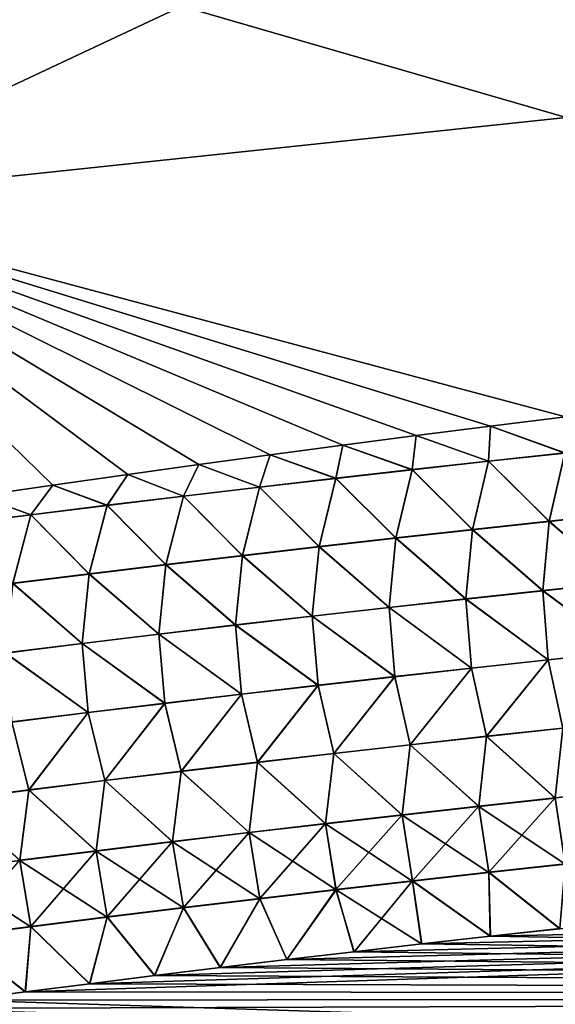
# Model space of a CAD drawing. Header units: metres. Extents: x -61 to 49, y -32 to 32.
# Tile 264 of 343: x 28.02 to 29.86, y 7.92 to 11.3. Entities that reach past the tile are written whole.
import ezdxf

# ---------------------------------------------------------------- set-up
doc = ezdxf.new("R2010")
doc.units = ezdxf.units.M
doc.layers.add('solid_K_27_40_10_000Y34', color=7, linetype='CONTINUOUS')

msp = doc.modelspace()

# ---------------------------------------------------------------- linework, layer by layer
at = {"layer": 'solid_K_27_40_10_000Y34'}
for points in [[(29.897787, 11.969254, 20.73135), (27.138914, 11.765528, 20.378462), (27.138914, 10.674109, 20.970758)], [(29.897787, 10.965879, 21.279131), (29.897787, 11.969254, 20.73135), (27.138914, 10.674109, 20.970758)], [(29.897787, 11.969246, -20.731354), (29.897787, 10.965876, -21.279133), (27.138914, 11.765521, -20.378466)], [(29.897787, 10.965876, -21.279133), (27.138914, 10.674107, -20.97076), (27.138914, 11.765521, -20.378466)], [(29.895416, 9.937622, 21.777973), (29.897787, 10.965879, 21.279131), (27.138914, 10.674109, 20.970758)], [(29.897787, 10.965876, -21.279133), (29.895416, 9.937623, -21.777973), (27.138914, 10.674107, -20.97076)], [(29.636826, 9.905557, 21.753542), (29.895416, 9.937622, 21.777973), (27.138914, 10.674109, 20.970758)], [(29.381647, 9.873225, 21.729139), (29.636826, 9.905557, 21.753542), (27.138914, 10.674109, 20.970758)], [(29.129671, 9.840525, 21.704798), (29.381647, 9.873225, 21.729139), (27.138914, 10.674109, 20.970758)], [(28.880732, 9.807429, 21.680525), (29.129671, 9.840525, 21.704798), (27.138914, 10.674109, 20.970758)], [(28.634729, 9.773956, 21.656315), (28.880732, 9.807429, 21.680525), (27.138914, 10.674109, 20.970758)], [(28.391565, 9.740122, 21.632164), (28.634729, 9.773956, 21.656315), (27.138914, 10.674109, 20.970758)], [(28.134125, 9.703494, 21.60635), (28.391565, 9.740122, 21.632164), (27.138914, 10.674109, 20.970758)], [(27.879709, 9.666487, 21.580589), (28.134125, 9.703494, 21.60635), (27.138914, 10.674109, 20.970758)], [(28.134098, 9.70349, -21.606348), (27.879688, 9.666484, -21.580587), (27.138914, 10.674107, -20.97076)], [(28.391531, 9.740117, -21.63216), (28.134098, 9.70349, -21.606348), (27.138914, 10.674107, -20.97076)], [(28.634699, 9.773952, -21.656311), (28.391531, 9.740117, -21.63216), (27.138914, 10.674107, -20.97076)], [(28.880707, 9.807426, -21.680521), (28.634699, 9.773952, -21.656311), (27.138914, 10.674107, -20.97076)], [(29.129652, 9.840522, -21.704796), (28.880707, 9.807426, -21.680521), (27.138914, 10.674107, -20.97076)], [(29.381632, 9.873223, -21.729137), (29.129652, 9.840522, -21.704796), (27.138914, 10.674107, -20.97076)], [(29.63682, 9.905556, -21.753542), (29.381632, 9.873223, -21.729137), (27.138914, 10.674107, -20.97076)], [(29.895416, 9.937623, -21.777973), (29.63682, 9.905556, -21.753542), (27.138914, 10.674107, -20.97076)], [(29.892511, 9.813663, -21.829134), (29.63682, 9.905556, -21.753542), (29.895416, 9.937623, -21.777973)], [(29.89255, 9.813207, 21.829311), (29.895416, 9.937622, 21.777973), (29.636826, 9.905557, 21.753542)], [(29.630247, 9.785364, -21.802647), (29.381632, 9.873223, -21.729137), (29.63682, 9.905556, -21.753542)], [(29.630285, 9.784929, 21.802818), (29.636826, 9.905557, 21.753542), (29.381647, 9.873225, 21.729139)], [(29.892511, 9.813663, -21.829134), (29.630247, 9.785364, -21.802647), (29.63682, 9.905556, -21.753542)], [(29.630285, 9.784929, 21.802818), (29.89255, 9.813207, 21.829311), (29.636826, 9.905557, 21.753542)], [(29.368071, 9.756412, -21.775833), (29.129652, 9.840522, -21.704796), (29.381632, 9.873223, -21.729137)], [(29.368107, 9.755997, 21.775995), (29.381647, 9.873225, 21.729139), (29.129671, 9.840525, 21.704798)], [(29.630247, 9.785364, -21.802647), (29.368071, 9.756412, -21.775833), (29.381632, 9.873223, -21.729137)], [(29.368107, 9.755997, 21.775995), (29.630285, 9.784929, 21.802818), (29.381647, 9.873225, 21.729139)], [(29.10598, 9.726798, -21.748692), (28.880707, 9.807426, -21.680521), (29.129652, 9.840522, -21.704796)], [(29.106014, 9.726405, 21.748846), (29.129671, 9.840525, 21.704798), (28.880732, 9.807429, 21.680525)], [(29.368071, 9.756412, -21.775833), (29.10598, 9.726798, -21.748692), (29.129652, 9.840522, -21.704796)], [(29.106014, 9.726405, 21.748846), (29.368107, 9.755997, 21.775995), (29.129671, 9.840525, 21.704798)], [(29.83857, 9.579244, -21.894711), (29.630247, 9.785364, -21.802647), (29.892511, 9.813663, -21.829134)], [(29.838638, 9.578521, 21.894897), (29.89255, 9.813207, 21.829311), (29.630285, 9.784929, 21.802818)], [(30.102173, 9.607072, -21.920704), (29.83857, 9.579244, -21.894711), (29.892511, 9.813663, -21.829134)], [(29.838638, 9.578521, 21.894897), (30.102242, 9.606333, 21.920893), (29.89255, 9.813207, 21.829311)], [(28.843981, 9.696518, -21.721226), (28.634699, 9.773952, -21.656311), (28.880707, 9.807426, -21.680521)], [(28.844013, 9.696146, 21.721373), (28.880732, 9.807429, 21.680525), (28.634729, 9.773956, 21.656315)], [(29.10598, 9.726798, -21.748692), (28.843981, 9.696518, -21.721226), (28.880707, 9.807426, -21.680521)], [(28.844013, 9.696146, 21.721373), (29.106014, 9.726405, 21.748846), (28.880732, 9.807429, 21.680525)], [(29.575054, 9.550761, -21.868397), (29.368071, 9.756412, -21.775833), (29.630247, 9.785364, -21.802647)], [(29.575123, 9.550055, 21.86858), (29.630285, 9.784929, 21.802818), (29.368107, 9.755997, 21.775995)], [(29.83857, 9.579244, -21.894711), (29.575054, 9.550761, -21.868397), (29.630247, 9.785364, -21.802647)], [(29.575123, 9.550055, 21.86858), (29.838638, 9.578521, 21.894897), (29.630285, 9.784929, 21.802818)], [(28.582071, 9.665565, -21.693436), (28.391531, 9.740117, -21.63216), (28.634699, 9.773952, -21.656311)], [(28.582104, 9.665214, 21.693575), (28.634729, 9.773956, 21.656315), (28.391565, 9.740122, 21.632164)], [(28.843981, 9.696518, -21.721226), (28.582071, 9.665565, -21.693436), (28.634699, 9.773952, -21.656311)], [(28.582104, 9.665214, 21.693575), (28.844013, 9.696146, 21.721373), (28.634729, 9.773956, 21.656315)], [(29.311628, 9.521619, -21.841759), (29.10598, 9.726798, -21.748692), (29.368071, 9.756412, -21.775833)], [(29.311697, 9.520928, 21.84194), (29.368107, 9.755997, 21.775995), (29.106014, 9.726405, 21.748846)], [(29.575054, 9.550761, -21.868397), (29.311628, 9.521619, -21.841759), (29.368071, 9.756412, -21.775833)], [(29.311697, 9.520928, 21.84194), (29.575123, 9.550055, 21.86858), (29.368107, 9.755997, 21.775995)], [(28.320257, 9.633929, -21.665321), (28.134098, 9.70349, -21.606348), (28.391531, 9.740117, -21.63216)], [(28.32029, 9.633599, 21.665455), (28.391565, 9.740122, 21.632164), (28.134125, 9.703494, 21.60635)], [(28.582071, 9.665565, -21.693436), (28.320257, 9.633929, -21.665321), (28.391531, 9.740117, -21.63216)], [(28.32029, 9.633599, 21.665455), (28.582104, 9.665214, 21.693575), (28.391565, 9.740122, 21.632164)], [(29.048296, 9.491811, -21.814798), (28.843981, 9.696518, -21.721226), (29.10598, 9.726798, -21.748692)], [(29.048365, 9.491138, 21.814978), (29.106014, 9.726405, 21.748846), (28.844013, 9.696146, 21.721373)], [(29.311628, 9.521619, -21.841759), (29.048296, 9.491811, -21.814798), (29.10598, 9.726798, -21.748692)], [(29.048365, 9.491138, 21.814978), (29.311697, 9.520928, 21.84194), (29.106014, 9.726405, 21.748846)], [(28.058538, 9.601605, -21.636887), (27.879688, 9.666484, -21.580587), (28.134098, 9.70349, -21.606348)], [(28.058569, 9.601296, 21.637012), (28.134125, 9.703494, 21.60635), (27.879709, 9.666487, 21.580589)], [(28.320257, 9.633929, -21.665321), (28.058538, 9.601605, -21.636887), (28.134098, 9.70349, -21.606348)], [(28.058569, 9.601296, 21.637012), (28.32029, 9.633599, 21.665455), (28.134125, 9.703494, 21.60635)], [(28.785057, 9.461331, -21.787521), (28.582071, 9.665565, -21.693436), (28.843981, 9.696518, -21.721226)], [(28.785126, 9.460673, 21.787697), (28.844013, 9.696146, 21.721373), (28.582104, 9.665214, 21.693575)], [(29.048296, 9.491811, -21.814798), (28.785057, 9.461331, -21.787521), (28.843981, 9.696518, -21.721226)], [(28.785126, 9.460673, 21.787697), (29.048365, 9.491138, 21.814978), (28.844013, 9.696146, 21.721373)], [(28.058538, 9.601605, -21.636887), (27.796919, 9.568586, -21.608133), (27.879688, 9.666484, -21.580587)], [(27.796947, 9.568298, 21.60825), (28.058569, 9.601296, 21.637012), (27.879709, 9.666487, 21.580589)], [(28.521915, 9.430172, -21.759924), (28.320257, 9.633929, -21.665321), (28.582071, 9.665565, -21.693436)], [(28.521984, 9.42953, 21.760096), (28.582104, 9.665214, 21.693575), (28.32029, 9.633599, 21.665455)], [(28.785057, 9.461331, -21.787521), (28.521915, 9.430172, -21.759924), (28.582071, 9.665565, -21.693436)], [(28.521984, 9.42953, 21.760096), (28.785126, 9.460673, 21.787697), (28.582104, 9.665214, 21.693575)], [(28.258871, 9.398325, -21.73201), (28.058538, 9.601605, -21.636887), (28.320257, 9.633929, -21.665321)], [(28.25894, 9.397699, 21.73218), (28.32029, 9.633599, 21.665455), (28.058569, 9.601296, 21.637012)], [(28.521915, 9.430172, -21.759924), (28.258871, 9.398325, -21.73201), (28.320257, 9.633929, -21.665321)], [(28.25894, 9.397699, 21.73218), (28.521984, 9.42953, 21.760096), (28.32029, 9.633599, 21.665455)], [(30.081024, 9.368934, -21.961533), (29.83857, 9.579244, -21.894711), (30.102173, 9.607072, -21.920704)], [(27.99593, 9.365784, -21.703779), (27.796919, 9.568586, -21.608133), (28.058538, 9.601605, -21.636887)], [(27.995996, 9.365174, 21.703945), (28.058569, 9.601296, 21.637012), (27.796947, 9.568298, 21.60825)], [(28.258871, 9.398325, -21.73201), (27.99593, 9.365784, -21.703779), (28.058538, 9.601605, -21.636887)], [(27.995996, 9.365174, 21.703945), (28.25894, 9.397699, 21.73218), (28.058569, 9.601296, 21.637012)], [(29.816896, 9.341027, -21.935835), (29.575054, 9.550761, -21.868397), (29.83857, 9.579244, -21.894711)], [(29.816988, 9.340184, 21.935949), (29.838638, 9.578521, 21.894897), (29.575123, 9.550055, 21.86858)], [(30.081024, 9.368934, -21.961533), (29.816896, 9.341027, -21.935835), (29.83857, 9.579244, -21.894711)], [(29.816988, 9.340184, 21.935949), (30.081116, 9.368077, 21.961645), (29.838638, 9.578521, 21.894897)], [(30.081116, 9.368077, 21.961645), (30.102242, 9.606333, 21.920893), (29.838638, 9.578521, 21.894897)], [(29.552862, 9.312464, -21.909822), (29.311628, 9.521619, -21.841759), (29.575054, 9.550761, -21.868397)], [(29.552954, 9.311635, 21.909937), (29.575123, 9.550055, 21.86858), (29.311697, 9.520928, 21.84194)], [(29.816896, 9.341027, -21.935835), (29.552862, 9.312464, -21.909822), (29.575054, 9.550761, -21.868397)], [(29.552954, 9.311635, 21.909937), (29.816988, 9.340184, 21.935949), (29.575123, 9.550055, 21.86858)], [(29.288921, 9.283238, -21.883495), (29.048296, 9.491811, -21.814798), (29.311628, 9.521619, -21.841759)], [(29.289015, 9.282424, 21.883608), (29.311697, 9.520928, 21.84194), (29.048365, 9.491138, 21.814978)], [(29.552862, 9.312464, -21.909822), (29.288921, 9.283238, -21.883495), (29.311628, 9.521619, -21.841759)], [(29.289015, 9.282424, 21.883608), (29.552954, 9.311635, 21.909937), (29.311697, 9.520928, 21.84194)], [(29.025078, 9.253345, -21.856855), (28.785057, 9.461331, -21.787521), (29.048296, 9.491811, -21.814798)], [(29.025171, 9.252545, 21.856968), (29.048365, 9.491138, 21.814978), (28.785126, 9.460673, 21.787697)], [(29.288921, 9.283238, -21.883495), (29.025078, 9.253345, -21.856855), (29.048296, 9.491811, -21.814798)], [(29.025171, 9.252545, 21.856968), (29.289015, 9.282424, 21.883608), (29.048365, 9.491138, 21.814978)], [(28.761332, 9.222779, -21.829901), (28.521915, 9.430172, -21.759924), (28.785057, 9.461331, -21.787521)], [(28.761425, 9.221992, 21.830013), (28.785126, 9.460673, 21.787697), (28.521984, 9.42953, 21.760096)], [(29.025078, 9.253345, -21.856855), (28.761332, 9.222779, -21.829901), (28.785057, 9.461331, -21.787521)], [(28.761425, 9.221992, 21.830013), (29.025171, 9.252545, 21.856968), (28.785126, 9.460673, 21.787697)], [(28.497686, 9.19153, -21.802637), (28.258871, 9.398325, -21.73201), (28.521915, 9.430172, -21.759924)], [(28.497782, 9.190759, 21.80275), (28.521984, 9.42953, 21.760096), (28.25894, 9.397699, 21.73218)], [(28.761332, 9.222779, -21.829901), (28.497686, 9.19153, -21.802637), (28.521915, 9.430172, -21.759924)], [(28.497782, 9.190759, 21.80275), (28.761425, 9.221992, 21.830013), (28.521984, 9.42953, 21.760096)], [(28.234146, 9.159594, -21.775063), (27.99593, 9.365784, -21.703779), (28.258871, 9.398325, -21.73201)], [(28.23424, 9.158834, 21.775175), (28.25894, 9.397699, 21.73218), (27.995996, 9.365174, 21.703945)], [(28.497686, 9.19153, -21.802637), (28.234146, 9.159594, -21.775063), (28.258871, 9.398325, -21.73201)], [(28.23424, 9.158834, 21.775175), (28.497782, 9.190759, 21.80275), (28.25894, 9.397699, 21.73218)], [(28.234146, 9.159594, -21.775063), (27.970711, 9.12696, -21.747181), (27.99593, 9.365784, -21.703779)], [(27.970806, 9.126215, 21.747292), (28.23424, 9.158834, 21.775175), (27.995996, 9.365174, 21.703945)], [(29.835581, 9.103312, -21.952515), (29.552862, 9.312464, -21.909822), (29.816896, 9.341027, -21.935835)], [(29.835688, 9.102403, 21.952526), (29.816988, 9.340184, 21.935949), (29.552954, 9.311635, 21.909937)], [(30.09931, 9.131157, -21.97777), (29.816896, 9.341027, -21.935835), (30.081024, 9.368934, -21.961533)], [(30.09931, 9.131157, -21.97777), (29.835581, 9.103312, -21.952515), (29.816896, 9.341027, -21.935835)], [(30.099417, 9.130236, 21.977779), (30.081116, 9.368077, 21.961645), (29.816988, 9.340184, 21.935949)], [(29.835688, 9.102403, 21.952526), (30.099417, 9.130236, 21.977779), (29.816988, 9.340184, 21.935949)], [(29.571947, 9.074812, -21.926952), (29.288921, 9.283238, -21.883495), (29.552862, 9.312464, -21.909822)], [(29.572056, 9.073915, 21.926966), (29.552954, 9.311635, 21.909937), (29.289015, 9.282424, 21.883608)], [(29.835581, 9.103312, -21.952515), (29.571947, 9.074812, -21.926952), (29.552862, 9.312464, -21.909822)], [(29.572056, 9.073915, 21.926966), (29.835688, 9.102403, 21.952526), (29.552954, 9.311635, 21.909937)], [(29.308413, 9.045653, -21.901085), (29.025078, 9.253345, -21.856855), (29.288921, 9.283238, -21.883495)], [(29.308519, 9.04477, 21.9011), (29.289015, 9.282424, 21.883608), (29.025171, 9.252545, 21.856968)], [(29.571947, 9.074812, -21.926952), (29.308413, 9.045653, -21.901085), (29.288921, 9.283238, -21.883495)], [(29.308519, 9.04477, 21.9011), (29.572056, 9.073915, 21.926966), (29.289015, 9.282424, 21.883608)], [(29.044975, 9.01583, -21.874914), (28.761332, 9.222779, -21.829901), (29.025078, 9.253345, -21.856855)], [(29.045086, 9.014959, 21.874929), (29.025171, 9.252545, 21.856968), (28.761425, 9.221992, 21.830013)], [(29.308413, 9.045653, -21.901085), (29.044975, 9.01583, -21.874914), (29.025078, 9.253345, -21.856855)], [(29.045086, 9.014959, 21.874929), (29.308519, 9.04477, 21.9011), (29.025171, 9.252545, 21.856968)], [(28.781643, 8.985335, -21.84844), (28.497686, 9.19153, -21.802637), (28.761332, 9.222779, -21.829901)], [(28.781752, 8.984477, 21.848457), (28.761425, 9.221992, 21.830013), (28.497782, 9.190759, 21.80275)], [(29.044975, 9.01583, -21.874914), (28.781643, 8.985335, -21.84844), (28.761332, 9.222779, -21.829901)], [(28.781752, 8.984477, 21.848457), (29.045086, 9.014959, 21.874929), (28.761425, 9.221992, 21.830013)], [(28.518414, 8.954162, -21.821665), (28.234146, 9.159594, -21.775063), (28.497686, 9.19153, -21.802637)], [(28.518524, 8.953316, 21.821686), (28.497782, 9.190759, 21.80275), (28.23424, 9.158834, 21.775175)], [(28.781643, 8.985335, -21.84844), (28.518414, 8.954162, -21.821665), (28.497686, 9.19153, -21.802637)], [(28.518524, 8.953316, 21.821686), (28.781752, 8.984477, 21.848457), (28.497782, 9.190759, 21.80275)], [(28.255293, 8.922301, -21.79459), (27.970711, 9.12696, -21.747181), (28.234146, 9.159594, -21.775063)], [(28.255404, 8.921469, 21.794613), (28.23424, 9.158834, 21.775175), (27.970806, 9.126215, 21.747292)], [(28.518414, 8.954162, -21.821665), (28.255293, 8.922301, -21.79459), (28.234146, 9.159594, -21.775063)], [(28.255404, 8.921469, 21.794613), (28.518524, 8.953316, 21.821686), (28.23424, 9.158834, 21.775175)], [(28.255293, 8.922301, -21.79459), (27.992283, 8.889749, -21.767218), (27.970711, 9.12696, -21.747181)], [(27.992393, 8.888928, 21.767242), (28.255404, 8.921469, 21.794613), (27.970806, 9.126215, 21.747292)], [(29.835581, 9.103312, -21.952515), (29.623602, 8.840287, -21.918539), (29.571947, 9.074812, -21.926952)], [(29.572056, 9.073915, 21.926966), (29.623726, 8.839356, 21.91844), (29.835688, 9.102403, 21.952526)], [(29.835581, 9.103312, -21.952515), (29.886114, 8.868621, -21.943544), (29.623602, 8.840287, -21.918539)], [(29.835688, 9.102403, 21.952526), (29.623726, 8.839356, 21.91844), (29.886236, 8.867679, 21.943445)], [(30.09931, 9.131157, -21.97777), (29.886114, 8.868621, -21.943544), (29.835581, 9.103312, -21.952515)], [(29.835688, 9.102403, 21.952526), (29.886236, 8.867679, 21.943445), (30.099417, 9.130236, 21.977779)], [(29.571947, 9.074812, -21.926952), (29.361191, 8.8113, -21.893238), (29.308413, 9.045653, -21.901085)], [(29.308519, 9.04477, 21.9011), (29.361315, 8.810381, 21.893143), (29.572056, 9.073915, 21.926966)], [(29.571947, 9.074812, -21.926952), (29.623602, 8.840287, -21.918539), (29.361191, 8.8113, -21.893238)], [(29.572056, 9.073915, 21.926966), (29.361315, 8.810381, 21.893143), (29.623726, 8.839356, 21.91844)], [(29.308413, 9.045653, -21.901085), (29.098883, 8.781654, -21.867643), (29.044975, 9.01583, -21.874914)], [(29.045086, 9.014959, 21.874929), (29.099009, 8.780746, 21.867552), (29.308519, 9.04477, 21.9011)], [(29.308413, 9.045653, -21.901085), (29.361191, 8.8113, -21.893238), (29.098883, 8.781654, -21.867643)], [(29.308519, 9.04477, 21.9011), (29.099009, 8.780746, 21.867552), (29.361315, 8.810381, 21.893143)], [(29.044975, 9.01583, -21.874914), (28.836679, 8.751343, -21.841759), (28.781643, 8.985335, -21.84844)], [(28.781752, 8.984477, 21.848457), (28.836807, 8.750445, 21.841671), (29.045086, 9.014959, 21.874929)], [(29.044975, 9.01583, -21.874914), (29.098883, 8.781654, -21.867643), (28.836679, 8.751343, -21.841759)], [(29.045086, 9.014959, 21.874929), (28.836807, 8.750445, 21.841671), (29.099009, 8.780746, 21.867552)], [(28.781643, 8.985335, -21.84844), (28.574585, 8.720359, -21.815584), (28.518414, 8.954162, -21.821665)], [(28.518524, 8.953316, 21.821686), (28.574713, 8.719473, 21.815498), (28.781752, 8.984477, 21.848457)], [(28.781643, 8.985335, -21.84844), (28.836679, 8.751343, -21.841759), (28.574585, 8.720359, -21.815584)], [(28.781752, 8.984477, 21.848457), (28.574713, 8.719473, 21.815498), (28.836807, 8.750445, 21.841671)], [(28.518414, 8.954162, -21.821665), (28.312603, 8.688695, -21.789122), (28.255293, 8.922301, -21.79459)], [(28.255404, 8.921469, 21.794613), (28.312731, 8.68782, 21.78904), (28.518524, 8.953316, 21.821686)], [(28.518414, 8.954162, -21.821665), (28.574585, 8.720359, -21.815584), (28.312603, 8.688695, -21.789122)], [(28.518524, 8.953316, 21.821686), (28.312731, 8.68782, 21.78904), (28.574713, 8.719473, 21.815498)], [(28.255293, 8.922301, -21.79459), (28.050734, 8.656344, -21.762373), (27.992283, 8.889749, -21.767218)], [(27.992393, 8.888928, 21.767242), (28.050863, 8.655481, 21.762295), (28.255404, 8.921469, 21.794613)], [(28.255293, 8.922301, -21.79459), (28.312603, 8.688695, -21.789122), (28.050734, 8.656344, -21.762373)], [(28.255404, 8.921469, 21.794613), (28.050863, 8.655481, 21.762295), (28.312731, 8.68782, 21.78904)], [(27.992283, 8.889749, -21.767218), (28.050734, 8.656344, -21.762373), (27.78898, 8.623301, -21.73534)], [(27.992393, 8.888928, 21.767242), (27.78911, 8.622448, 21.735264), (28.050863, 8.655481, 21.762295)], [(29.623602, 8.840287, -21.918539), (29.886114, 8.868621, -21.943544), (29.859865, 8.628647, -21.898829)], [(29.860003, 8.627695, 21.898609), (29.886236, 8.867679, 21.943445), (29.623726, 8.839356, 21.91844)], [(29.886114, 8.868621, -21.943544), (30.12318, 8.656612, -21.923262), (29.859865, 8.628647, -21.898829)], [(29.361191, 8.8113, -21.893238), (29.623602, 8.840287, -21.918539), (29.596655, 8.600026, -21.874105)], [(29.596792, 8.599084, 21.873892), (29.623726, 8.839356, 21.91844), (29.361315, 8.810381, 21.893143)], [(29.623602, 8.840287, -21.918539), (29.859865, 8.628647, -21.898829), (29.596655, 8.600026, -21.874105)], [(29.596792, 8.599084, 21.873892), (29.860003, 8.627695, 21.898609), (29.623726, 8.839356, 21.91844)], [(29.098883, 8.781654, -21.867643), (29.361191, 8.8113, -21.893238), (29.333549, 8.570745, -21.849098)], [(29.333689, 8.569814, 21.848886), (29.361315, 8.810381, 21.893143), (29.099009, 8.780746, 21.867552)], [(29.361191, 8.8113, -21.893238), (29.596655, 8.600026, -21.874105), (29.333549, 8.570745, -21.849098)], [(29.333689, 8.569814, 21.848886), (29.596792, 8.599084, 21.873892), (29.361315, 8.810381, 21.893143)], [(28.836679, 8.751343, -21.841759), (29.098883, 8.781654, -21.867643), (29.070551, 8.540799, -21.823805)], [(29.070692, 8.539878, 21.823597), (29.099009, 8.780746, 21.867552), (28.836807, 8.750445, 21.841671)], [(29.098883, 8.781654, -21.867643), (29.333549, 8.570745, -21.849098), (29.070551, 8.540799, -21.823805)], [(29.070692, 8.539878, 21.823597), (29.333689, 8.569814, 21.848886), (29.099009, 8.780746, 21.867552)], [(28.574585, 8.720359, -21.815584), (28.836679, 8.751343, -21.841759), (28.807665, 8.51018, -21.798227)], [(28.807808, 8.50927, 21.798025), (28.836807, 8.750445, 21.841671), (28.574713, 8.719473, 21.815498)], [(28.836679, 8.751343, -21.841759), (29.070551, 8.540799, -21.823805), (28.807665, 8.51018, -21.798227)], [(28.807808, 8.50927, 21.798025), (29.070692, 8.539878, 21.823597), (28.836807, 8.750445, 21.841671)], [(28.312603, 8.688695, -21.789122), (28.574585, 8.720359, -21.815584), (28.544893, 8.478882, -21.772369)], [(28.545036, 8.477982, 21.772171), (28.574713, 8.719473, 21.815498), (28.312731, 8.68782, 21.78904)], [(28.574585, 8.720359, -21.815584), (28.807665, 8.51018, -21.798227), (28.544893, 8.478882, -21.772369)], [(28.545036, 8.477982, 21.772171), (28.807808, 8.50927, 21.798025), (28.574713, 8.719473, 21.815498)], [(28.050734, 8.656344, -21.762373), (28.312603, 8.688695, -21.789122), (28.28224, 8.446897, -21.746231)], [(28.282385, 8.446007, 21.746038), (28.312731, 8.68782, 21.78904), (28.050863, 8.655481, 21.762295)], [(28.312603, 8.688695, -21.789122), (28.544893, 8.478882, -21.772369), (28.28224, 8.446897, -21.746231)], [(28.282385, 8.446007, 21.746038), (28.545036, 8.477982, 21.772171), (28.312731, 8.68782, 21.78904)], [(27.78898, 8.623301, -21.73534), (28.050734, 8.656344, -21.762373), (28.019707, 8.414219, -21.719816)], [(28.019852, 8.41334, 21.719627), (28.050863, 8.655481, 21.762295), (27.78911, 8.622448, 21.735264)], [(28.050734, 8.656344, -21.762373), (28.28224, 8.446897, -21.746231), (28.019707, 8.414219, -21.719816)], [(28.019852, 8.41334, 21.719627), (28.282385, 8.446007, 21.746038), (28.050863, 8.655481, 21.762295)], [(29.596655, 8.600026, -21.874105), (29.859865, 8.628647, -21.898829), (29.631163, 8.372972, -21.807657)], [(29.893833, 8.400711, 21.831573), (29.860003, 8.627695, 21.898609), (29.596792, 8.599084, 21.873892)], [(29.859865, 8.628647, -21.898829), (29.89369, 8.401628, -21.831905), (29.631163, 8.372972, -21.807657)], [(29.859865, 8.628647, -21.898829), (30.12318, 8.656612, -21.923262), (29.89369, 8.401628, -21.831905)], [(27.757442, 8.379972, 21.692938), (28.019852, 8.41334, 21.719627), (27.78911, 8.622448, 21.735264)], [(29.333549, 8.570745, -21.849098), (29.596655, 8.600026, -21.874105), (29.368744, 8.343655, -21.783133)], [(29.631308, 8.372064, 21.807331), (29.596792, 8.599084, 21.873892), (29.333689, 8.569814, 21.848886)], [(29.596655, 8.600026, -21.874105), (29.631163, 8.372972, -21.807657), (29.368744, 8.343655, -21.783133)], [(29.631308, 8.372064, 21.807331), (29.893833, 8.400711, 21.831573), (29.596792, 8.599084, 21.873892)], [(29.070551, 8.540799, -21.823805), (29.333549, 8.570745, -21.849098), (29.106438, 8.313674, -21.758333)], [(29.368889, 8.342757, 21.782812), (29.333689, 8.569814, 21.848886), (29.070692, 8.539878, 21.823597)], [(29.333549, 8.570745, -21.849098), (29.368744, 8.343655, -21.783133), (29.106438, 8.313674, -21.758333)], [(29.368889, 8.342757, 21.782812), (29.631308, 8.372064, 21.807331), (29.333689, 8.569814, 21.848886)], [(28.807665, 8.51018, -21.798227), (29.070551, 8.540799, -21.823805), (28.844246, 8.283021, -21.733263)], [(29.106585, 8.312785, 21.758018), (29.070692, 8.539878, 21.823597), (28.807808, 8.50927, 21.798025)], [(29.070551, 8.540799, -21.823805), (29.106438, 8.313674, -21.758333), (28.844246, 8.283021, -21.733263)], [(29.106585, 8.312785, 21.758018), (29.368889, 8.342757, 21.782812), (29.070692, 8.539878, 21.823597)], [(28.544893, 8.478882, -21.772369), (28.807665, 8.51018, -21.798227), (28.582174, 8.251689, -21.70792)], [(28.844395, 8.282142, 21.732952), (28.807808, 8.50927, 21.798025), (28.545036, 8.477982, 21.772171)], [(28.807665, 8.51018, -21.798227), (28.844246, 8.283021, -21.733263), (28.582174, 8.251689, -21.70792)], [(28.844395, 8.282142, 21.732952), (29.106585, 8.312785, 21.758018), (28.807808, 8.50927, 21.798025)], [(28.28224, 8.446897, -21.746231), (28.544893, 8.478882, -21.772369), (28.320225, 8.219673, -21.682306)], [(28.582325, 8.25082, 21.707615), (28.545036, 8.477982, 21.772171), (28.282385, 8.446007, 21.746038)], [(28.544893, 8.478882, -21.772369), (28.582174, 8.251689, -21.70792), (28.320225, 8.219673, -21.682306)], [(28.582325, 8.25082, 21.707615), (28.844395, 8.282142, 21.732952), (28.545036, 8.477982, 21.772171)], [(28.019707, 8.414219, -21.719816), (28.28224, 8.446897, -21.746231), (28.058399, 8.186964, -21.656427)], [(28.320375, 8.218814, 21.682009), (28.282385, 8.446007, 21.746038), (28.019852, 8.41334, 21.719627)], [(28.28224, 8.446897, -21.746231), (28.320225, 8.219673, -21.682306), (28.058399, 8.186964, -21.656427)], [(28.320375, 8.218814, 21.682009), (28.582325, 8.25082, 21.707615), (28.282385, 8.446007, 21.746038)], [(28.058552, 8.186114, 21.656134), (28.019852, 8.41334, 21.719627), (27.757442, 8.379972, 21.692938)], [(28.019707, 8.414219, -21.719816), (28.058399, 8.186964, -21.656427), (27.796703, 8.153557, -21.630281)], [(28.058552, 8.186114, 21.656134), (28.320375, 8.218814, 21.682009), (28.019852, 8.41334, 21.719627)], [(41.236309, 8.399214, 22.244579), (28.25972, 7.989987, 21.582033), (28.038486, 7.961891, 21.560411)], [(41.461033, 7.948577, 22.022573), (41.236309, 8.399214, 22.244579), (28.038486, 7.961891, 21.560411)], [(41.236309, 8.399214, 22.244579), (28.483166, 8.017868, 21.603685), (28.25972, 7.989987, 21.582033)], [(41.236309, 8.399214, 22.244579), (28.70891, 8.045508, 21.625359), (28.483166, 8.017868, 21.603685)], [(41.236309, 8.399214, 22.244579), (28.937033, 8.072885, 21.647041), (28.70891, 8.045508, 21.625359)], [(41.236309, 8.399214, 22.244579), (29.167622, 8.099971, 21.668722), (28.937033, 8.072885, 21.647041)], [(41.236309, 8.399214, 22.244579), (29.400761, 8.126743, 21.69039), (29.167622, 8.099971, 21.668722)], [(41.236309, 8.399214, 22.244579), (29.636532, 8.153178, 21.712034), (29.400761, 8.126743, 21.69039)], [(29.631163, 8.372972, -21.807657), (29.89369, 8.401628, -21.831905), (29.875914, 8.179349, -21.733725)], [(29.631308, 8.372064, 21.807331), (29.875019, 8.179252, 21.733644), (29.893833, 8.400711, 21.831573)], [(41.236309, 8.399214, 22.244579), (29.875019, 8.179252, 21.733644), (29.636532, 8.153178, 21.712034)], [(27.796856, 8.152717, 21.629993), (28.058552, 8.186114, 21.656134), (27.757442, 8.379972, 21.692938)], [(29.368744, 8.343655, -21.783133), (29.631163, 8.372972, -21.807657), (29.637444, 8.15328, -21.712118)], [(29.368889, 8.342757, 21.782812), (29.636532, 8.153178, 21.712034), (29.631308, 8.372064, 21.807331)], [(29.631163, 8.372972, -21.807657), (29.875914, 8.179349, -21.733725), (29.637444, 8.15328, -21.712118)], [(29.631308, 8.372064, 21.807331), (29.636532, 8.153178, 21.712034), (29.875019, 8.179252, 21.733644)], [(29.106438, 8.313674, -21.758333), (29.368744, 8.343655, -21.783133), (29.168573, 8.100081, -21.66881)], [(29.106585, 8.312785, 21.758018), (29.400761, 8.126743, 21.69039), (29.368889, 8.342757, 21.782812)], [(29.368744, 8.343655, -21.783133), (29.401693, 8.126849, -21.690475), (29.168573, 8.100081, -21.66881)], [(29.368744, 8.343655, -21.783133), (29.637444, 8.15328, -21.712118), (29.401693, 8.126849, -21.690475)], [(29.368889, 8.342757, 21.782812), (29.400761, 8.126743, 21.69039), (29.636532, 8.153178, 21.712034)], [(28.844246, 8.283021, -21.733263), (29.106438, 8.313674, -21.758333), (28.938004, 8.072999, -21.647133)], [(28.844395, 8.282142, 21.732952), (28.937033, 8.072885, 21.647041), (29.106585, 8.312785, 21.758018)], [(29.106585, 8.312785, 21.758018), (28.937033, 8.072885, 21.647041), (29.167622, 8.099971, 21.668722)], [(29.106438, 8.313674, -21.758333), (29.168573, 8.100081, -21.66881), (28.938004, 8.072999, -21.647133)], [(29.106585, 8.312785, 21.758018), (29.167622, 8.099971, 21.668722), (29.400761, 8.126743, 21.69039)], [(28.582174, 8.251689, -21.70792), (28.844246, 8.283021, -21.733263), (28.709898, 8.045628, -21.625452)], [(28.582325, 8.25082, 21.707615), (28.70891, 8.045508, 21.625359), (28.844395, 8.282142, 21.732952)], [(28.844395, 8.282142, 21.732952), (28.70891, 8.045508, 21.625359), (28.937033, 8.072885, 21.647041)], [(28.844246, 8.283021, -21.733263), (28.938004, 8.072999, -21.647133), (28.709898, 8.045628, -21.625452)], [(28.320225, 8.219673, -21.682306), (28.582174, 8.251689, -21.70792), (28.484173, 8.017992, -21.603783)], [(28.320375, 8.218814, 21.682009), (28.483166, 8.017868, 21.603685), (28.582325, 8.25082, 21.707615)], [(28.582325, 8.25082, 21.707615), (28.483166, 8.017868, 21.603685), (28.70891, 8.045508, 21.625359)], [(28.582174, 8.251689, -21.70792), (28.709898, 8.045628, -21.625452), (28.484173, 8.017992, -21.603783)], [(27.796703, 8.153557, -21.630281), (28.058399, 8.186964, -21.656427), (28.03953, 7.962024, -21.560513)], [(28.058399, 8.186964, -21.656427), (28.260744, 7.990116, -21.582132), (28.03953, 7.962024, -21.560513)], [(28.058399, 8.186964, -21.656427), (28.320225, 8.219673, -21.682306), (28.260744, 7.990116, -21.582132)], [(28.058552, 8.186114, 21.656134), (28.25972, 7.989987, 21.582033), (28.320375, 8.218814, 21.682009)], [(28.320375, 8.218814, 21.682009), (28.25972, 7.989987, 21.582033), (28.483166, 8.017868, 21.603685)], [(28.320225, 8.219673, -21.682306), (28.484173, 8.017992, -21.603783), (28.260744, 7.990116, -21.582132)], [(27.796703, 8.153557, -21.630281), (28.03953, 7.962024, -21.560513), (27.82044, 7.933742, -21.538937)], [(27.796856, 8.152717, 21.629993), (28.038486, 7.961891, 21.560411), (28.058552, 8.186114, 21.656134)], [(27.796856, 8.152717, 21.629993), (27.819382, 7.933604, 21.538832), (28.038486, 7.961891, 21.560411)], [(28.058552, 8.186114, 21.656134), (28.038486, 7.961891, 21.560411), (28.25972, 7.989987, 21.582033)], [(41.46104, 7.948564, -22.022568), (29.401693, 8.126849, -21.690475), (29.637444, 8.15328, -21.712118)], [(41.46104, 7.948564, -22.022568), (29.637444, 8.15328, -21.712118), (29.875914, 8.179349, -21.733725)], [(41.46104, 7.948564, -22.022568), (29.168573, 8.100081, -21.66881), (29.401693, 8.126849, -21.690475)], [(41.46104, 7.948564, -22.022568), (28.938004, 8.072999, -21.647133), (29.168573, 8.100081, -21.66881)], [(41.46104, 7.948564, -22.022568), (28.709898, 8.045628, -21.625452), (28.938004, 8.072999, -21.647133)], [(41.46104, 7.948564, -22.022568), (28.260744, 7.990116, -21.582132), (28.484173, 8.017992, -21.603783)], [(41.46104, 7.948564, -22.022568), (28.484173, 8.017992, -21.603783), (28.709898, 8.045628, -21.625452)], [(41.46104, 7.948564, -22.022568), (28.03953, 7.962024, -21.560513), (28.260744, 7.990116, -21.582132)], [(41.461033, 7.948577, 22.022573), (28.038486, 7.961891, 21.560411), (27.819382, 7.933604, 21.538832)], [(41.46104, 7.948564, -22.022568), (27.82044, 7.933742, -21.538937), (28.03953, 7.962024, -21.560513)], [(41.461033, 7.948577, 22.022573), (25.161942, 7.549356, 21.262852), (24.9335, 7.51253, 21.2379)], [(41.670872, 7.494667, 21.814184), (41.461033, 7.948577, 22.022573), (24.9335, 7.51253, 21.2379)], [(41.461033, 7.948577, 22.022573), (25.39287, 7.586037, 21.287922), (25.161942, 7.549356, 21.262852)], [(41.461033, 7.948577, 22.022573), (25.626406, 7.622544, 21.313105), (25.39287, 7.586037, 21.287922)], [(41.461033, 7.948577, 22.022573), (25.862673, 7.658848, 21.338385), (25.626406, 7.622544, 21.313105)], [(41.461033, 7.948577, 22.022573), (26.101797, 7.69492, 21.363754), (25.862673, 7.658848, 21.338385)], [(41.461033, 7.948577, 22.022573), (26.343901, 7.73073, 21.389202), (26.101797, 7.69492, 21.363754)], [(41.461033, 7.948577, 22.022573), (26.589104, 7.766251, 21.414715), (26.343901, 7.73073, 21.389202)], [(41.461033, 7.948577, 22.022573), (26.837534, 7.801453, 21.440285), (26.589104, 7.766251, 21.414715)], [(41.461033, 7.948577, 22.022573), (27.089312, 7.836307, 21.465895), (26.837534, 7.801453, 21.440285)], [(41.461033, 7.948577, 22.022573), (27.344427, 7.870822, 21.49155), (27.089312, 7.836307, 21.465895)], [(41.461033, 7.948577, 22.022573), (27.60232, 7.90515, 21.517302), (27.344427, 7.870822, 21.49155)], [(41.461033, 7.948577, 22.022573), (27.819382, 7.933604, 21.538832), (27.60232, 7.90515, 21.517302)], [(41.670883, 7.494642, -21.814173), (27.603397, 7.905293, -21.51741), (27.82044, 7.933742, -21.538937)], [(41.46104, 7.948564, -22.022568), (41.670883, 7.494642, -21.814173), (27.82044, 7.933742, -21.538937)]]:
    msp.add_3dface(points, dxfattribs=at)

doc.saveas('drawing.dxf')
